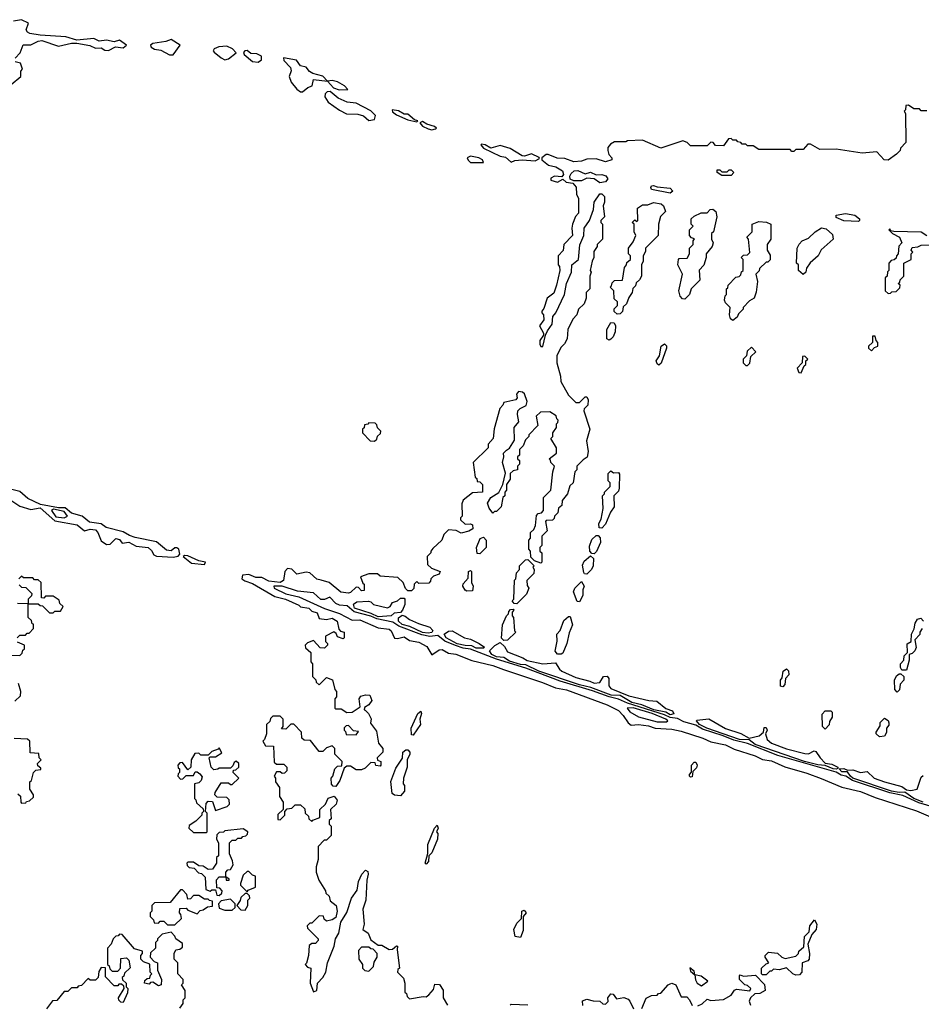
# Model space of a CAD drawing. Extents: x 2769579 to 2883812, y 684207 to 828660.
# Tile 380 of 505: x 2832424 to 2837305, y 787710 to 793043. Entities that reach past the tile are written whole.
import ezdxf

# ---------------------------------------------------------------- set-up
doc = ezdxf.new("R2010")
doc.units = 0

msp = doc.modelspace()

# ---------------------------------------------------------------- linework, layer by layer
at = {"layer": '0CON02XD'}
for points in [[(2832400, 792835), (2832427, 792863), (2832443.6, 792906.4), (2832485, 792907.5), (2832525, 792927.5), (2832545, 792930), (2832635, 792900), (2832705, 792916.7), (2832733, 792917), (2832804.2, 792904.2), (2832835, 792889.2), (2832865, 792891.2), (2832885, 792878.8), (2832905, 792875.8), (2832943.6, 792896.4), (2832985, 792891.2), (2833002.5, 792905), (2832965, 792932.9), (2832935, 792923.3), (2832895, 792932), (2832855, 792926.9), (2832825, 792942), (2832733.3, 792933.3), (2832675, 792950.8), (2832535, 792958.8), (2832478.8, 792968.8), (2832466.7, 792975), (2832459.3, 792989.3), (2832472.5, 793025), (2832435, 793043.3), (2832390, 793035)], [(2833255, 792852.5), (2833292.5, 792905), (2833245, 792936.7), (2833215, 792925.6), (2833145, 792913.8), (2833132.5, 792905), (2833136.7, 792895), (2833155, 792883.8), (2833187.7, 792877.7), (2833235, 792853.3), (2833255, 792852.5)], [(2833535, 792826.2), (2833555, 792831.2), (2833597, 792863), (2833576.7, 792885), (2833545, 792900.5), (2833503.3, 792896.7), (2833477.5, 792885), (2833472.5, 792875), (2833477, 792867), (2833515, 792836.7), (2833535, 792826.2)], [(2833715, 792814), (2833733.6, 792826.4), (2833733.3, 792845), (2833707.9, 792857.9), (2833675, 792860), (2833655, 792876.2), (2833642.5, 792875), (2833636.7, 792865), (2833640, 792855), (2833685, 792816.2), (2833715, 792814)], [(2832378.3, 792691.7), (2832430, 792735), (2832430, 792765), (2832440, 792775), (2832428.3, 792808.3), (2832400, 792815)], [(2833955, 792653.3), (2833983.9, 792676.1), (2834007.5, 792685), (2834015, 792720), (2834090, 792710), (2834123.8, 792673.8), (2834152.9, 792662.9), (2834200, 792665), (2834183.3, 792685), (2834145, 792706.2), (2834115, 792713.3), (2834090, 792710), (2834065, 792736.7), (2834011.7, 792751.7), (2833993.3, 792763.3), (2833975, 792786.7), (2833944, 792794), (2833923.6, 792823.6), (2833852.5, 792837.5), (2833855, 792822.5), (2833891.2, 792785), (2833893.6, 792766.4), (2833883.8, 792735), (2833894.1, 792704.1), (2833925, 792666.7), (2833945, 792653.3), (2833955, 792653.3)], [(2834315, 792496.7), (2834345, 792502.5), (2834351.2, 792525), (2834325, 792549.2), (2834245, 792590.8), (2834197.3, 792597.3), (2834148, 792618), (2834105, 792653.8), (2834088.3, 792651.7), (2834078.8, 792641.2), (2834076, 792625), (2834095, 792596.7), (2834155, 792552.5), (2834193.6, 792533.6), (2834255, 792531.2), (2834285, 792523.3), (2834315, 792496.7)], [(2834575, 792490), (2834580, 792495), (2834561.7, 792501.7), (2834525, 792532.5), (2834505, 792532.5), (2834475, 792548.8), (2834440, 792555), (2834442.5, 792545), (2834465, 792528.8), (2834525, 792501.2), (2834575, 792490)], [(2837335, 792550), (2837305, 792550), (2837295, 792560), (2837265, 792560), (2837235, 792580), (2837221.7, 792578.3), (2837220, 792555), (2837212.5, 792547.5), (2837220, 792535), (2837221.7, 792378.3), (2837191.7, 792348.3), (2837190, 792335), (2837170, 792315), (2837125, 792282.5), (2837103.9, 792283.9), (2837065, 792327.5), (2836985, 792320), (2836845, 792342.5), (2836755, 792340), (2836705, 792370), (2836691.7, 792368.3), (2836665, 792340), (2836625, 792340), (2836615, 792330), (2836605, 792330), (2836595, 792340), (2836425, 792340), (2836395, 792360), (2836365, 792360), (2836355, 792370), (2836335, 792370), (2836328.3, 792378.3), (2836311.7, 792381.7), (2836305, 792390), (2836285, 792390), (2836275, 792400), (2836261.7, 792398.3), (2836235, 792360), (2836191.7, 792361.7), (2836178.3, 792378.3), (2836165, 792380), (2836145, 792360), (2836055, 792360), (2836038.3, 792378.3), (2836015, 792387.5), (2835895, 792347.5), (2835795, 792390), (2835715, 792387.5), (2835705, 792382.5), (2835645, 792382.5), (2835621.7, 792368.3), (2835608.3, 792351.7), (2835607.5, 792335), (2835613, 792313), (2835630, 792295), (2835630, 792285), (2835596.4, 792273.6), (2835545, 792290), (2835495, 792287.5), (2835465, 792276.7), (2835424.1, 792274.1), (2835375, 792291.2), (2835333.6, 792293.6), (2835285, 792312.5), (2835275, 792312.5), (2835250, 792295), (2835250, 792285), (2835286.7, 792255), (2835326.9, 792246.9), (2835363.3, 792225), (2835367.5, 792205), (2835358.3, 792191.7), (2835320, 792195), (2835300, 792185), (2835300, 792175), (2835335, 792163.3), (2835365, 792180), (2835383, 792163), (2835418.3, 792158.3), (2835437, 792137), (2835438.3, 792098.3), (2835450, 792075), (2835450, 791995), (2835433, 791977), (2835417.5, 791935), (2835413.3, 791915), (2835417.5, 791875), (2835370, 791825), (2835367, 791793), (2835340, 791765), (2835340, 791715), (2835347, 791707), (2835347.5, 791685), (2835330, 791605), (2835315, 791562.5), (2835280, 791535), (2835261.7, 791478.3), (2835250, 791465), (2835250, 791455), (2835260, 791445), (2835261.7, 791418.3), (2835237.5, 791385), (2835260, 791345), (2835260, 791335), (2835240, 791305), (2835240, 791285), (2835245, 791272.5), (2835256.1, 791273.9), (2835270, 791335), (2835282.3, 791357.7), (2835306, 791395), (2835310, 791435), (2835326.7, 791455), (2835373.8, 791555), (2835383.8, 791615), (2835410.8, 791675), (2835413.8, 791715), (2835449.2, 791745), (2835457, 791823), (2835478.8, 791875), (2835479.2, 791915), (2835508.8, 791955), (2835530, 792015), (2835533.8, 792055), (2835565, 792100), (2835575, 792100), (2835590, 792085), (2835590, 792055), (2835582.5, 792035), (2835590, 791975), (2835570, 791955), (2835570, 791945), (2835580, 791935), (2835580, 791855), (2835550, 791825), (2835550, 791815), (2835533, 791787), (2835532.5, 791755), (2835522.5, 791735), (2835512.5, 791685), (2835517.5, 791675), (2835510, 791655), (2835510, 791585), (2835490, 791565), (2835490, 791535), (2835480, 791505), (2835450, 791475), (2835440, 791445), (2835418.3, 791421.7), (2835392.5, 791365), (2835387.5, 791315), (2835373, 791287), (2835355, 791270), (2835332.5, 791225), (2835332.5, 791185), (2835351.7, 791111.7), (2835353, 791083), (2835395, 791010), (2835435, 790970), (2835455, 790970), (2835485, 791000), (2835495, 791000), (2835502.5, 790985), (2835500, 790955), (2835480, 790935), (2835477.5, 790925), (2835510, 790825), (2835493, 790763)], [(2834655, 792447.5), (2834675, 792452.5), (2834680, 792455), (2834670, 792465), (2834627.5, 792477.5), (2834605, 792492.5), (2834590, 792485), (2834605, 792467.5), (2834635, 792452.5), (2834655, 792447.5)], [(2835085, 792272.5), (2835105, 792281.2), (2835145, 792284), (2835215, 792278.8), (2835238.3, 792291.7), (2835237, 792297), (2835195, 792316.7), (2835156.4, 792303.6), (2835145, 792306.2), (2835080, 792345), (2835025, 792362.5), (2834975, 792347.5), (2834945, 792366.2), (2834925, 792370), (2834920, 792365), (2834935, 792347.5), (2835025, 792304), (2835055, 792298), (2835085, 792272.5)], [(2834935, 792270), (2834930, 792285), (2834910, 792295), (2834865, 792303.3), (2834847.5, 792295), (2834851.7, 792281.7), (2834865, 792270), (2834935, 792270)], [(2835565, 792159.5), (2835535, 792182), (2835495, 792184.2), (2835465, 792171.2), (2835425, 792170), (2835405, 792180), (2835402.5, 792195), (2835409.5, 792210.5), (2835425.7, 792224.3), (2835445.7, 792225.7), (2835485, 792208.8), (2835515, 792217.5), (2835545, 792203.8), (2835575.5, 792205.5), (2835598, 792198), (2835608, 792182), (2835595, 792164.2), (2835565, 792159.5)], [(2836275, 792200), (2836225, 792200), (2836200, 792215), (2836200, 792230), (2836215, 792230), (2836225, 792220), (2836255, 792220), (2836265, 792230), (2836275, 792230), (2836290, 792215), (2836275, 792200)], [(2835945, 792104.3), (2835845, 792124.3), (2835840.8, 792135), (2835845, 792143.3), (2835855, 792145.8), (2835875, 792138), (2835945, 792130.8), (2835960, 792115), (2835945, 792104.3)], [(2835658.3, 791448.3), (2835643, 791463), (2835643, 791477), (2835660, 791495), (2835660, 791515), (2835641.7, 791531.7), (2835640, 791575), (2835620, 791595), (2835628.3, 791601.7), (2835631.7, 791618.3), (2835645, 791630), (2835688.3, 791631.7), (2835698.3, 791701.7), (2835710, 791715), (2835711.7, 791728.3), (2835730, 791745), (2835730, 791765), (2835720, 791775), (2835720, 791805), (2835745, 791840), (2835760, 791875), (2835750, 791895), (2835750, 791935), (2835740, 791945), (2835755, 791960), (2835765, 791950), (2835770, 791955), (2835768.3, 792021.7), (2835795, 792040), (2835825, 792040), (2835855, 792052.5), (2835896.4, 792046.4), (2835910, 792035), (2835920, 792005), (2835893, 791977), (2835882.5, 791935), (2835880, 791875), (2835812.5, 791805), (2835811.7, 791788.3), (2835800, 791765), (2835800, 791735), (2835790, 791715), (2835790, 791655), (2835780, 791635), (2835761.7, 791618.3), (2835758.3, 791601.7), (2835743, 791587), (2835740, 791565), (2835721.7, 791538.3), (2835710, 791505), (2835691.7, 791488.3), (2835687, 791463), (2835675, 791450), (2835658.3, 791448.3)], [(2836025, 791530), (2836011.7, 791531.7), (2836000, 791545), (2835992.5, 791575), (2836012.5, 791665), (2835987.5, 791715), (2835990, 791745), (2835995, 791750), (2836038.3, 791751.7), (2836050, 791775), (2836050, 791805), (2836070, 791825), (2836070, 791845), (2836077, 791857), (2836061.7, 791861.7), (2836050, 791875), (2836050, 791905), (2836070, 791925), (2836060, 791935), (2836060, 791965), (2836075, 791980), (2836113.6, 791996.4), (2836145, 791997.5), (2836162.5, 792015), (2836177, 792017), (2836193.3, 792005), (2836197.5, 791975), (2836180, 791895), (2836170, 791885), (2836170, 791855), (2836177.5, 791835), (2836172.5, 791815), (2836140, 791775), (2836140, 791755), (2836127, 791713), (2836103, 791687), (2836107, 791633), (2836060, 791585), (2836050, 791555), (2836025, 791530)], [(2836285, 791413.3), (2836273, 791423), (2836267.5, 791445), (2836270, 791485), (2836245, 791510), (2836240, 791525), (2836243, 791547), (2836250, 791555), (2836250, 791585), (2836258.3, 791591.7), (2836260, 791605), (2836301.7, 791648.3), (2836318.3, 791651.7), (2836328.3, 791661.7), (2836331.7, 791678.3), (2836340, 791685), (2836340, 791745), (2836330, 791755), (2836341.7, 791768.3), (2836365, 791770), (2836377, 791783), (2836370, 791855), (2836360, 791865), (2836390, 791895), (2836390, 791935), (2836425, 791950), (2836467, 791947), (2836490, 791935), (2836490, 791855), (2836470, 791825), (2836470, 791795), (2836487, 791767), (2836487, 791743), (2836475, 791730), (2836465, 791730), (2836430, 791695), (2836427, 791683), (2836410, 791665), (2836417.5, 791625), (2836411.7, 791568.3), (2836400, 791535), (2836375, 791520), (2836340, 791485), (2836340, 791475), (2836315, 791450), (2836308.3, 791431.7), (2836285, 791413.3)], [(2836965, 791950.8), (2836885, 791953.5), (2836845, 791971.2), (2836843.8, 791985), (2836895, 791994.4), (2836945, 791984.3), (2836970, 791965), (2836971.2, 791955), (2836965, 791950.8)], [(2836665, 791662.5), (2836640, 791685), (2836640, 791715), (2836630, 791725), (2836632.5, 791805), (2836643, 791827), (2836660, 791845), (2836695, 791860), (2836730, 791895), (2836764.1, 791915.9), (2836790.7, 791910.7), (2836825, 791880), (2836827.5, 791855), (2836763.6, 791796.4), (2836746.4, 791763.6), (2836703.6, 791726.4), (2836683, 791697), (2836680, 791675), (2836665, 791662.5)], [(2837335, 791872.5), (2837305, 791893.3), (2837156.4, 791896.4), (2837140, 791900), (2837135, 791910), (2837130, 791905), (2837150, 791885), (2837187.5, 791865), (2837200, 791835), (2837183, 791817), (2837180, 791775), (2837170, 791765), (2837168.3, 791751.7), (2837158.3, 791741.7), (2837141.7, 791738.3), (2837130, 791725), (2837130, 791685), (2837121.7, 791678.3), (2837120, 791655), (2837110, 791645), (2837110, 791575), (2837125, 791560), (2837138.3, 791561.7), (2837145, 791570), (2837168.3, 791571.7), (2837188.3, 791591.7), (2837190, 791605), (2837180, 791615), (2837188.3, 791621.7), (2837190, 791635), (2837210, 791655), (2837210, 791725), (2837250, 791745), (2837250, 791775), (2837260, 791785), (2837250, 791795), (2837255, 791810), (2837287, 791813), (2837305, 791822.5), (2837395, 791826)], [(2835615, 791307.5), (2835602.5, 791315), (2835602.5, 791365), (2835625, 791402.5), (2835641.7, 791401.7), (2835650, 791385), (2835648.3, 791351.7), (2835637.5, 791325), (2835625, 791312.5), (2835615, 791307.5)], [(2837035, 791250), (2837051.7, 791268.3), (2837070, 791275), (2837070, 791295), (2837060, 791305), (2837055, 791330), (2837041.7, 791328.3), (2837040, 791295), (2837020, 791275), (2837020, 791265), (2837035, 791250)], [(2835885, 791172.5), (2835875, 791180), (2835870, 791195), (2835887, 791223), (2835896.7, 791275), (2835915, 791287.5), (2835926.2, 791276.2), (2835926.4, 791263.6), (2835897.7, 791182.3), (2835885, 791172.5)], [(2836365, 791170), (2836377, 791183), (2836381.7, 791218.3), (2836410, 791245), (2836385, 791270), (2836361.7, 791248.3), (2836358.3, 791221.7), (2836340, 791205), (2836340, 791185), (2836355, 791170), (2836365, 791170)], [(2836655, 791130), (2836671.7, 791168.3), (2836680, 791175), (2836680, 791195), (2836690, 791205), (2836675, 791220), (2836661.7, 791218.3), (2836660, 791185), (2836632.5, 791155), (2836641.7, 791131.7), (2836655, 791130)], [(2835493, 790763), (2835502.5, 790705), (2835497, 790673), (2835475, 790660), (2835440, 790625), (2835440, 790605), (2835430, 790595), (2835420, 790535), (2835401.7, 790518.3), (2835390, 790475), (2835361.7, 790438.3), (2835358.3, 790411.7), (2835341.7, 790398.3), (2835338.3, 790371.7), (2835320, 790355), (2835318.3, 790341.7), (2835308.3, 790331.7), (2835275, 790330), (2835270, 790325), (2835280, 790275), (2835250, 790245), (2835250, 790195), (2835240, 790185), (2835240, 790165), (2835250, 790155), (2835250, 790105), (2835245, 790100), (2835211.7, 790111.7), (2835191.7, 790131.7), (2835190, 790165), (2835180, 790175), (2835180, 790225), (2835190, 790235), (2835190, 790265), (2835208.3, 790281.7), (2835217, 790303), (2835221.7, 790358.3), (2835231.7, 790368.3), (2835248.3, 790371.7), (2835260, 790385), (2835260, 790455), (2835300, 790495), (2835310, 790595), (2835320, 790625), (2835300, 790645), (2835298.3, 790658.3), (2835290, 790665), (2835330, 790695), (2835330, 790725), (2835300, 790775), (2835310, 790785), (2835310, 790805), (2835330, 790835), (2835330, 790855), (2835338.3, 790861.7), (2835340, 790875), (2835331.7, 790881.7), (2835328.3, 790898.3), (2835295, 790920), (2835243, 790917), (2835220, 790895), (2835230, 790845), (2835180, 790795), (2835180, 790785), (2835161.7, 790768.3), (2835150, 790735), (2835130, 790715), (2835130, 790685), (2835120, 790675), (2835120, 790665), (2835130, 790655), (2835130, 790635), (2835120, 790625), (2835120, 790605), (2835095, 790600), (2835080, 790585), (2835080, 790555), (2835060, 790525), (2835060, 790495), (2835050, 790485), (2835050, 790465), (2835040, 790455), (2835030, 790405), (2835005, 790380), (2834995, 790380), (2834985, 790370), (2834965, 790397.5), (2834956.7, 790425), (2834974.3, 790455.7), (2835018.3, 790481.7), (2835040, 790525), (2835053.3, 790586.7), (2835037.1, 790645), (2835045.7, 790675), (2835044.2, 790695.8), (2835058.8, 790711.2), (2835076.7, 790723.3), (2835103.3, 790765), (2835102, 790835), (2835126.7, 790865), (2835118.8, 790905), (2835121.2, 790925), (2835132.7, 790937.3), (2835166, 790954), (2835172, 790975), (2835156.2, 791016.2), (2835146, 791026), (2835125, 791028.8), (2835113.3, 791015), (2835117.5, 790995), (2835110, 790985), (2835045, 790970), (2835040, 790955), (2835023, 790937), (2834993.6, 790826.4), (2834987.5, 790775), (2834960, 790745), (2834960, 790725), (2834880, 790645), (2834890, 790565), (2834898.3, 790558.3), (2834901.7, 790541.7), (2834915, 790540), (2834930, 790525), (2834930, 790485), (2834875, 790480), (2834825, 790440), (2834818.3, 790421.7), (2834820, 790355), (2834810, 790345), (2834810, 790335), (2834835, 790310), (2834865, 790312.5), (2834875, 790307.5), (2834877.5, 790285), (2834855, 790272.5), (2834815, 790262.5), (2834787, 790277), (2834745, 790280), (2834720, 790255), (2834710, 790225), (2834661.7, 790178.3), (2834650, 790165), (2834650, 790155), (2834630, 790135), (2834631.7, 790091.7), (2834653, 790073), (2834700, 790055), (2834695, 790040), (2834665, 790030), (2834650, 790015), (2834648.3, 790001.7), (2834638.3, 789991.7), (2834585, 789990), (2834575, 790000), (2834560, 789985), (2834558.3, 789961.7), (2834545, 789950), (2834525, 789950), (2834513, 789963), (2834500, 789995), (2834471.7, 790021.7), (2834375, 790030), (2834361.7, 790041.7), (2834315, 790042.5), (2834270, 790025), (2834281.7, 789991.7), (2834290, 789985), (2834288.3, 789951.7), (2834275, 789950), (2834258.3, 789968.3), (2834245, 789970), (2834215, 789940), (2834205, 789937.5), (2834162.3, 789942.3), (2834100, 789995), (2834057, 790007), (2834033, 790013), (2833995, 790047.5), (2833975, 790050), (2833925, 790040), (2833897, 790067), (2833875, 790070), (2833860, 790055), (2833852, 790005), (2833835.3, 789994.7), (2833772.7, 790002.7), (2833735, 790021.9), (2833701.9, 790021.9), (2833665, 790038.8), (2833630, 790035), (2833627.5, 790015), (2833643, 790003), (2833685, 789988.8), (2833805, 789918.8), (2833862.5, 789905), (2833935, 789872.5), (2833945, 789862.5), (2833990, 789855), (2834005, 789840), (2834035, 789830), (2834045, 789800), (2834085, 789793.8), (2834115, 789802.5), (2834142.5, 789785), (2834152.5, 789742.5), (2834161.7, 789731.7), (2834180, 789725), (2834180, 789695), (2834175, 789690), (2834145, 789700), (2834138.3, 789718.3), (2834125, 789727.5), (2834080, 789705), (2834080, 789675), (2834090, 789665), (2834090, 789655), (2834075, 789640), (2834051.7, 789641.7), (2834015, 789680), (2833981.7, 789668.3), (2833970, 789655), (2833971.7, 789641.7), (2834000, 789615), (2834000, 789565), (2834010, 789555), (2834010, 789485), (2834028.3, 789468.3), (2834030, 789455), (2834045, 789440), (2834085, 789480), (2834118.3, 789468.3), (2834130, 789415), (2834140, 789405), (2834140, 789375), (2834130, 789365), (2834130, 789315), (2834135, 789310), (2834165, 789310), (2834195, 789290), (2834225, 789292.5), (2834268.3, 789321.7), (2834262.5, 789365), (2834271.7, 789378.3), (2834297, 789387), (2834320, 789385), (2834330, 789355), (2834315, 789332.5), (2834291.7, 789318.3), (2834290, 789305), (2834295, 789302.5), (2834312.5, 789285), (2834327, 789257), (2834323, 789233), (2834355, 789190), (2834366.7, 789125), (2834390, 789095), (2834390, 789075), (2834360, 789045), (2834361.7, 789031.7), (2834380, 789025), (2834380, 789005), (2834375, 789000), (2834353, 789003), (2834348.3, 789018.3), (2834325, 789020), (2834295, 788990), (2834275, 788980), (2834245, 788980), (2834215, 789000), (2834195, 789000), (2834181.7, 788988.3), (2834157, 788923), (2834135, 788890), (2834121.7, 788891.7), (2834111.7, 788901.7), (2834110, 788935), (2834120, 788945), (2834130, 788985), (2834145, 789000), (2834168.3, 789001.7), (2834170, 789025), (2834130, 789065), (2834130, 789095), (2834115, 789110), (2834085, 789100), (2834065, 789080), (2834045, 789080), (2833998.3, 789138.3), (2833965, 789140), (2833951.7, 789151.7), (2833950, 789185), (2833908.3, 789228.3), (2833891.7, 789228.3), (2833865, 789200), (2833841.7, 789201.7), (2833850, 789215), (2833850, 789255), (2833835, 789270), (2833795, 789270), (2833781.7, 789258.3), (2833778.3, 789241.7), (2833760, 789225), (2833760, 789175), (2833750, 789145), (2833740, 789135), (2833755, 789110), (2833798.3, 789108.3), (2833801.7, 789021.7), (2833815, 789010), (2833855, 789010), (2833870, 788995), (2833870, 788975), (2833858.3, 788961.7), (2833845, 788960), (2833835, 788970), (2833815, 788970), (2833802.5, 788945), (2833810, 788935), (2833810, 788915), (2833830, 788885), (2833830, 788835), (2833850, 788805), (2833850, 788765), (2833821.7, 788738.3), (2833821.7, 788711.7), (2833835, 788710), (2833860, 788735), (2833860, 788755), (2833871.7, 788768.3), (2833898.3, 788771.7), (2833915, 788790), (2833945, 788790), (2833968.3, 788768.3), (2833970, 788745), (2833988.3, 788728.3), (2833990, 788715), (2834005, 788700), (2834011.7, 788708.3), (2834048.3, 788721.7), (2834050, 788765), (2834080, 788795), (2834095, 788827.5), (2834127, 788837), (2834142.5, 788815), (2834137.5, 788795), (2834107.5, 788765), (2834110, 788715), (2834100, 788705), (2834100, 788685), (2834110, 788675), (2834110, 788625), (2834085, 788600), (2834071.7, 788598.3), (2834040, 788565), (2834040, 788495), (2834030, 788455), (2834030, 788425), (2834043, 788383), (2834080, 788325), (2834081.7, 788311.7), (2834100, 788295), (2834105, 788270), (2834137.5, 788245), (2834142.5, 788215), (2834135, 788180), (2834115, 788167.5), (2834085, 788160), (2834071.7, 788171.7), (2834068.3, 788188.3), (2834045, 788190), (2834005, 788150), (2833995, 788150), (2833980, 788135), (2833981.7, 788121.7), (2834040, 788065), (2834040, 788055), (2834025, 788040), (2834005, 788040), (2833991.7, 788028.3), (2833987.5, 787975), (2833977.5, 787932.5), (2833970, 787925), (2833981.7, 787911.7), (2834000, 787905), (2833997.5, 787825), (2834015, 787777.5), (2834032.5, 787785), (2834036.2, 787825), (2834065.5, 787854.5), (2834082, 787885), (2834091.2, 787935), (2834127.5, 788025), (2834133.8, 788065), (2834151.2, 788095), (2834162.5, 788155), (2834195, 788207.5), (2834221.2, 788285), (2834251.7, 788328.3), (2834258, 788375), (2834276.2, 788415), (2834296.7, 788436.7), (2834308.8, 788428.8), (2834310, 788415), (2834303, 788383), (2834297.5, 788275), (2834282.5, 788225), (2834290, 788145), (2834282.5, 788115), (2834310, 788095), (2834325, 788060), (2834365, 788030), (2834385, 788030), (2834425, 788007.5), (2834441.7, 788008.3), (2834465, 788027.5), (2834470, 788025), (2834467.5, 788005), (2834480, 787905), (2834471.7, 787898.3), (2834470, 787885), (2834501.7, 787851.7), (2834510, 787825), (2834510, 787775), (2834518.3, 787768.3), (2834521.7, 787751.7), (2834535, 787740), (2834608.3, 787751.7)], [(2834345, 790760), (2834358.3, 790771.7), (2834361.7, 790788.3), (2834378.3, 790801.7), (2834380, 790815), (2834361.7, 790831.7), (2834358.3, 790848.3), (2834348.3, 790858.3), (2834315, 790860), (2834308.3, 790851.7), (2834291.7, 790848.3), (2834288.3, 790831.7), (2834280, 790825), (2834280, 790805), (2834321.7, 790761.7), (2834345, 790760)], [(2835575, 790290), (2835561.7, 790291.7), (2835560, 790315), (2835571.7, 790338.3), (2835582.5, 790395), (2835580, 790465), (2835590, 790475), (2835590, 790485), (2835620, 790515), (2835620, 790535), (2835610, 790545), (2835610, 790585), (2835625, 790600), (2835638.3, 790588.3), (2835665, 790590), (2835671.7, 790581.7), (2835670, 790505), (2835665, 790490), (2835640, 790465), (2835642.5, 790405), (2835622.5, 790375), (2835595, 790310), (2835575, 790290)], [(2833255, 790132.5), (2833281.7, 790138.3), (2833291.7, 790148.3), (2833285.9, 790175.9), (2833275, 790182.5), (2833265, 790182.5), (2833245, 790166.7), (2833219.5, 790169.5), (2833165, 790215.8), (2833049.4, 790239.4), (2833018.9, 790248.9), (2832985, 790269.2), (2832893.1, 790293.1), (2832865, 790312.5), (2832802.5, 790322.5), (2832762.5, 790355), (2832705, 790370.5), (2832669.7, 790399.7), (2832635, 790399.7), (2832537.5, 790417.5), (2832469.1, 790449.1), (2832425, 790488), (2832375, 790500.8)], [(2832371.2, 790445), (2832425, 790408.1), (2832485, 790390), (2832535, 790400), (2832615, 790328.1), (2832736.4, 790306.4), (2832775, 790273.8), (2832806.4, 790283.6), (2832835, 790280), (2832847.5, 790265), (2832865, 790220), (2832895, 790200), (2832915, 790202.5), (2832945, 790232.5), (2832965, 790227.5), (2832978.3, 790208.3), (2833015, 790213.3), (2833055, 790192.5), (2833120, 790185), (2833138.3, 790168.3), (2833150, 790145), (2833165, 790136.7), (2833255, 790132.5)], [(2832665, 790344.4), (2832683.8, 790355), (2832665, 790379.5), (2832607.5, 790392.5), (2832596, 790385), (2832619.8, 790349.8), (2832665, 790344.4)], [(2835535, 790150), (2835521.7, 790151.7), (2835510, 790165), (2835508.3, 790191.7), (2835521.7, 790228.3), (2835545, 790250), (2835555, 790250), (2835566.7, 790236.7), (2835568.3, 790211.7), (2835547, 790163), (2835535, 790150)], [(2834915, 790150), (2834901.7, 790151.7), (2834896.7, 790185), (2834917, 790233), (2834935, 790240), (2834950, 790225), (2834950, 790185), (2834915, 790150)], [(2833425, 790092.5), (2833430, 790105), (2833395, 790112.5), (2833335, 790140), (2833318.3, 790141.7), (2833310, 790135), (2833355, 790100), (2833425, 790092.5)], [(2835495, 790040), (2835481.7, 790041.7), (2835478.3, 790048.3), (2835471.7, 790088.3), (2835480.5, 790109.5), (2835515, 790140), (2835530, 790125), (2835528.8, 790085), (2835520, 790065), (2835495, 790040)], [(2835115, 789880), (2835101.7, 789881.7), (2835090, 789895), (2835100, 789905), (2835103, 790007), (2835110, 790015), (2835113, 790047), (2835130, 790065), (2835130, 790085), (2835161.7, 790118.3), (2835175, 790120), (2835210, 790085), (2835202.5, 790077.5), (2835210, 790065), (2835207, 790043), (2835170, 790005), (2835171.7, 789978.3), (2835180, 789965), (2835168.3, 789931.7), (2835115, 789880)], [(2832410, 789695), (2832425, 789710), (2832455, 789710), (2832465, 789720), (2832475, 789720), (2832500, 789745), (2832498.3, 789768.3), (2832491.7, 789771.7), (2832488.3, 789788.3), (2832470, 789805), (2832470, 789880), (2832525, 789880), (2832535, 789870), (2832548.3, 789868.3), (2832585, 789830), (2832605, 789830), (2832615, 789840), (2832645, 789840), (2832660, 789865), (2832641.7, 789881.7), (2832638.3, 789898.3), (2832605, 789920), (2832565, 789920), (2832555, 789910), (2832541.7, 789911.7), (2832540, 789995), (2832525, 790010), (2832505, 790010), (2832495, 790020), (2832445, 790020), (2832435, 790030), (2832420, 790015)], [(2834845, 789947.5), (2834835, 789952.5), (2834822.5, 789975), (2834825, 789986.7), (2834851.7, 790018.3), (2834853.3, 790055), (2834865, 790060), (2834870, 790055), (2834870, 789995), (2834880, 789975), (2834875, 789950), (2834845, 789947.5)], [(2832421.7, 789981.7), (2832435, 789970), (2832458.3, 789968.3), (2832490, 789935), (2832488.3, 789921.7), (2832470, 789905), (2832470, 789880), (2832411.7, 789881.7)], [(2837495, 788742.1), (2837290.9, 788800.9), (2837205, 788840.8), (2837135, 788855.3), (2836933.1, 788923.1), (2836896.5, 788946.5), (2836871.5, 788951.5), (2836845, 788966.9), (2836528.2, 789058.2), (2836365, 789122.7), (2836290.2, 789140.2), (2836232, 789165), (2836120, 789200), (2836085, 789221.5), (2836020, 789240), (2835985, 789257.8), (2835945, 789263.1), (2835915, 789277.5), (2835715, 789340.4), (2835665, 789363.5), (2835614.6, 789374.6), (2835525, 789408.2), (2835350.3, 789460.3), (2835165, 789530), (2835005, 789578.8), (2834865, 789634.4), (2834825, 789639.6), (2834783.4, 789653.4), (2834725, 789676.9), (2834687, 789707), (2834645, 789702.2), (2834600.7, 789710.7), (2834477.4, 789757.4), (2834445, 789780), (2834357.1, 789797.1), (2834325, 789812.5), (2834235, 789835.5), (2834197.6, 789867.6), (2834155, 789871.2), (2834135, 789881.1), (2834104, 789916), (2834075, 789903.3), (2834055, 789901.9), (2834015, 789938.1), (2833927.8, 789947.8), (2833845.6, 789975.6), (2833800, 789975), (2833802.5, 789965), (2833865, 789932.9), (2833935, 789918), (2834075, 789854.2), (2834155, 789826.7), (2834225, 789790), (2834265, 789792.5), (2834365, 789748.6), (2834425, 789742), (2834435, 789733.3), (2834453.3, 789693.3), (2834468.8, 789691.2), (2834505, 789700), (2834535, 789681.2), (2834585, 789672.5), (2834628.7, 789648.7), (2834655, 789602.5), (2834695, 789630.6), (2834711.7, 789631.7), (2834745, 789611.2), (2834785, 789605.8), (2834871.7, 789571.7), (2834985, 789545.8), (2835042.9, 789522.9), (2835255, 789452.9), (2835324.2, 789424.2), (2835385, 789414), (2835605, 789332), (2835665, 789301.2), (2835691.2, 789275), (2835717.5, 789235), (2835735, 789222.5), (2835775, 789226.2), (2835829.1, 789219.1), (2835865, 789206.2), (2835955, 789201.2), (2836005, 789190), (2836122.1, 789152.1), (2836165, 789131.2), (2836245.8, 789115.8), (2836292, 789092), (2836405, 789055.8), (2836445, 789036.2), (2836495, 789028), (2836565.9, 788995.9), (2836685, 788962.9), (2836762.7, 788932.7), (2836875, 788886), (2836975, 788862.9), (2837055, 788830), (2837278.3, 788758.3), (2837418.3, 788698.3)], [(2835455, 789890), (2835441.7, 789891.7), (2835422.5, 789945), (2835430, 789965), (2835465, 790000), (2835480, 789975), (2835472.5, 789955), (2835472.5, 789925), (2835455, 789890)], [(2834365, 789808.7), (2834327.5, 789827.5), (2834236, 789855), (2834232.1, 789877.9), (2834249.2, 789890.8), (2834313, 789893), (2834325, 789890), (2834340, 789875), (2834415, 789857.5), (2834430, 789865), (2834443, 789887), (2834470, 789895), (2834485, 789910), (2834505, 789910), (2834510, 789905), (2834510, 789875), (2834497.5, 789845), (2834485, 789832.5), (2834451.7, 789828.3), (2834435, 789813.8), (2834365, 789808.7)], [(2834635, 789720), (2834605, 789724), (2834536.4, 789756.4), (2834495, 789766.4), (2834474.4, 789785), (2834475.7, 789804.3), (2834495, 789817.5), (2834511.7, 789811.7), (2834535, 789794), (2834582.4, 789772.4), (2834645, 789752), (2834660, 789735), (2834655, 789724.3), (2834635, 789720)], [(2835045, 789680), (2835032.5, 789692.5), (2835037.5, 789765), (2835060, 789815), (2835070, 789825), (2835071.7, 789838.3), (2835081.7, 789848.3), (2835095, 789850), (2835100, 789845), (2835090, 789835), (2835090, 789815), (2835097.5, 789805), (2835102.5, 789732.5), (2835110, 789725), (2835065, 789682.5), (2835045, 789680)], [(2835355, 789606.7), (2835335, 789607.5), (2835323.6, 789623.6), (2835333, 789677), (2835332.5, 789715), (2835350, 789735), (2835370.7, 789789.3), (2835395, 789810), (2835405, 789810), (2835417.5, 789765), (2835398.3, 789721.7), (2835386.4, 789663.6), (2835365, 789612.5), (2835355, 789606.7)], [(2837225, 789520), (2837200, 789520), (2837192.5, 789535), (2837192.5, 789555), (2837210, 789575), (2837211.7, 789598.3), (2837230, 789615), (2837228.3, 789661.7), (2837250, 789675), (2837252.5, 789715), (2837266.4, 789743.6), (2837272.5, 789775), (2837283.6, 789796.4), (2837301.7, 789801.7), (2837317.5, 789785)], [(2834935, 789640), (2834895, 789640), (2834872.4, 789652.4), (2834835, 789653.1), (2834793, 789663), (2834732.5, 789695), (2834722.5, 789715), (2834745, 789732), (2834765, 789733.3), (2834832.5, 789695), (2834865, 789688), (2834912.5, 789665), (2834940, 789645), (2834935, 789640)], [(2837310, 789745), (2837297.5, 789725), (2837297, 789713), (2837270, 789685), (2837277, 789643), (2837270, 789625), (2837255, 789610), (2837240, 789605), (2837240, 789575), (2837225, 789520)], [(2832371.7, 789601.7), (2832425, 789600), (2832438.3, 789611.7), (2832441.7, 789628.3), (2832450, 789635), (2832450, 789655), (2832411.7, 789671.7)], [(2835945, 789277.8), (2835922.5, 789292.5), (2835858, 789305), (2835791.9, 789331.9), (2835738, 789345), (2835675, 789382), (2835626.7, 789385), (2835516.6, 789426.6), (2835455, 789439.6), (2835234, 789515), (2835165, 789549.2), (2835135, 789550.7), (2835075, 789569.2), (2835045, 789587.8), (2835005, 789592.8), (2834981.1, 789605), (2834966.7, 789625), (2834996.2, 789653.8), (2835025, 789670), (2835048.3, 789648.3), (2835065, 789620), (2835147.6, 789587.6), (2835171.4, 789571.4), (2835255.8, 789554.2), (2835325, 789560), (2835346.7, 789525), (2835360, 789515), (2835435, 789480), (2835510.3, 789460.3), (2835535, 789449.2), (2835565, 789452.5), (2835584, 789486), (2835605, 789487.5), (2835613.3, 789475), (2835613.8, 789435), (2835625, 789421.2), (2835721.7, 789381.7), (2835830, 789355), (2835872.5, 789352.5), (2835921.9, 789311.9), (2835958.8, 789298.8), (2835965, 789284), (2835945, 789277.8)], [(2836555, 789430), (2836543, 789433), (2836542.5, 789465), (2836551.7, 789478.3), (2836556.7, 789515), (2836575, 789527.5), (2836586.4, 789516.4), (2836587.5, 789495), (2836570, 789475), (2836567, 789443), (2836555, 789430)], [(2837175, 789400), (2837162.5, 789415), (2837160, 789465), (2837170.7, 789489.3), (2837185, 789500), (2837195, 789500), (2837210, 789485), (2837210, 789465), (2837190, 789445), (2837187, 789413), (2837175, 789400)], [(2832398.3, 789351.7), (2832428.3, 789381.7), (2832430, 789405), (2832418.3, 789448.3)], [(2834555, 789167.5), (2834545, 789170), (2834544.2, 789205), (2834580, 789285), (2834595, 789297.5), (2834600, 789285), (2834591.2, 789255), (2834593.8, 789225), (2834555, 789167.5)], [(2835925, 789240), (2835932.5, 789245), (2835922.5, 789255), (2835848, 789285), (2835745, 789315.6), (2835712.5, 789315), (2835727.5, 789295), (2835775, 789266.7), (2835875, 789240), (2835925, 789240)], [(2836785, 789200), (2836770, 789215), (2836768.3, 789281.7), (2836785, 789300), (2836815, 789300), (2836821.7, 789291.7), (2836822.5, 789265), (2836808.3, 789241.7), (2836807, 789223), (2836785, 789200)], [(2836845, 788984.5), (2836827.5, 788985), (2836784.2, 789004.2), (2836745, 789007.3), (2836672, 789025), (2836405, 789117.9), (2836372.7, 789142.7), (2836321.2, 789145), (2836144, 789205), (2836104.4, 789225), (2836087.5, 789245), (2836090, 789250), (2836155, 789256.2), (2836244.6, 789204.6), (2836327.6, 789177.6), (2836372.5, 789152.5), (2836427.5, 789165), (2836450, 789185), (2836455, 789210), (2836465, 789210), (2836470, 789195), (2836462.5, 789175), (2836470, 789145), (2836495, 789124), (2836575, 789094), (2836675, 789068), (2836695, 789066.7), (2836725, 789082.5), (2836735, 789080), (2836756.7, 789045), (2836785, 789016.7), (2836820.5, 789010.5), (2836853.3, 788995), (2836852.5, 788987.5), (2836845, 788984.5)], [(2837078.3, 789158.3), (2837060, 789175), (2837060, 789185), (2837081.7, 789218.3), (2837083, 789237), (2837105, 789260), (2837126.4, 789246.4), (2837130, 789235), (2837128.8, 789221.2), (2837117.5, 789205), (2837117, 789183), (2837105, 789162.5), (2837078.3, 789158.3)], [(2834245, 789170), (2834258.3, 789188.3), (2834231.7, 789191.7), (2834205, 789220), (2834191.7, 789218.3), (2834181.7, 789208.3), (2834180, 789195), (2834188.3, 789188.3), (2834191.7, 789171.7), (2834245, 789170)], [(2832415, 788850), (2832428.3, 788838.3), (2832430, 788805), (2832435, 788800), (2832458.3, 788801.7), (2832461.7, 788808.3), (2832478.3, 788811.7), (2832498.3, 788831.7), (2832500, 788845), (2832480, 788875), (2832480, 788915), (2832488.3, 788921.7), (2832500, 788965), (2832511.7, 788978.3), (2832538.3, 788981.7), (2832538.3, 788988.3), (2832521.7, 789001.7), (2832520, 789015), (2832540, 789035), (2832530, 789045), (2832528.3, 789068.3), (2832481.7, 789071.7), (2832480, 789135), (2832467, 789147), (2832395, 789150)], [(2833435, 788640), (2833440, 788645), (2833440, 788745), (2833430, 788755), (2833433, 788797), (2833445, 788810), (2833468.3, 788808.3), (2833485, 788760), (2833548.3, 788781.7), (2833560, 788795), (2833558.3, 788818.3), (2833545, 788830), (2833492.5, 788832.5), (2833480, 788845), (2833483, 788857), (2833515, 788910), (2833555, 788910), (2833565, 788900), (2833575, 788900), (2833610, 788935), (2833580, 788965), (2833581.7, 788978.3), (2833595, 788980), (2833610, 788995), (2833610, 789015), (2833597, 789027), (2833585, 789020), (2833578.3, 789001.7), (2833565, 788990), (2833505, 788990), (2833497, 788983), (2833475, 788980), (2833460, 788995), (2833450, 789045), (2833455, 789050), (2833485, 789050), (2833518.3, 789071.7), (2833505, 789100), (2833498.3, 789091.7), (2833465, 789080), (2833445, 789060), (2833405, 789060), (2833395, 789070), (2833371.7, 789068.3), (2833352.5, 789035), (2833350, 788995), (2833335, 788980), (2833305, 789020), (2833291.7, 789018.3), (2833280, 789005), (2833281.7, 788991.7), (2833290, 788985), (2833290, 788965), (2833281.7, 788958.3), (2833280, 788945), (2833295, 788930), (2833308.3, 788931.7), (2833325, 788950), (2833365, 788950), (2833375, 788970), (2833385, 788970), (2833399.3, 788959.3), (2833411.7, 788941.7), (2833407, 788923), (2833395, 788910), (2833370, 788905), (2833370, 788825), (2833378.3, 788818.3), (2833381.7, 788801.7), (2833418.3, 788768.3), (2833420, 788755), (2833410, 788745), (2833410, 788735), (2833378.3, 788701.7), (2833341.7, 788678.3), (2833340, 788665), (2833365, 788640), (2833435, 788640)], [(2834485, 788840), (2834453, 788843), (2834441.2, 788851.2), (2834433.9, 788916.1), (2834460.5, 788989.5), (2834496.2, 789043.8), (2834499.2, 789075), (2834515, 789088), (2834525, 789088.8), (2834535.9, 789075.9), (2834536.2, 789065), (2834522.5, 789035), (2834522.5, 788995), (2834502.5, 788935), (2834500, 788905), (2834507.5, 788895), (2834507.5, 788865), (2834485, 788840)], [(2836055, 788940), (2836050, 788945), (2836050, 788955), (2836061.7, 788968.3), (2836061.2, 789005), (2836075, 789022.5), (2836085, 789022.5), (2836092.5, 789005), (2836088.3, 788991.7), (2836068.3, 788971.7), (2836065, 788942.5), (2836055, 788940)], [(2837314.4, 788805.6), (2837264.8, 788824.8), (2837215, 788860), (2837185, 788857.3), (2837144.3, 788864.3), (2836935, 788934.7), (2836920.9, 788945), (2836905, 788970), (2836875, 788970), (2836860, 788985), (2836885, 788988), (2836905, 788977.5), (2836935, 788980.8), (2836975, 788966.2), (2837011.7, 788971.7), (2837050, 788935), (2837105, 788914.4), (2837200.5, 788890.5), (2837225, 788872.5), (2837248.3, 788868.3), (2837282.5, 788875), (2837305, 788940), (2837315, 788950)], [(2833505, 788300), (2833518.3, 788311.7), (2833520, 788325), (2833508.3, 788338.3), (2833491.7, 788341.7), (2833490, 788385), (2833505, 788400), (2833540, 788400), (2833541.7, 788381.7), (2833558.3, 788381.7), (2833558.3, 788388.3), (2833540, 788400), (2833540, 788425), (2833551.7, 788438.3), (2833565, 788440), (2833580, 788465), (2833577, 788487), (2833560, 788525), (2833560, 788585), (2833575, 788600), (2833595, 788600), (2833605, 788610), (2833625, 788610), (2833631.7, 788618.3), (2833648.3, 788621.7), (2833658.3, 788631.7), (2833660, 788645), (2833635, 788660), (2833535, 788650), (2833528.3, 788641.7), (2833505, 788640), (2833491.7, 788628.3), (2833490, 788605), (2833500, 788585), (2833500, 788515), (2833490, 788505), (2833490, 788475), (2833468.3, 788441.7), (2833445, 788440), (2833418.3, 788458.3), (2833395, 788460), (2833365, 788480), (2833335, 788480), (2833330, 788475), (2833331.7, 788461.7), (2833341.7, 788451.7), (2833368.3, 788448.3), (2833391.7, 788421.7), (2833408.3, 788418.3), (2833428.3, 788398.3), (2833431.7, 788331.7), (2833455, 788322.5), (2833465, 788330), (2833485, 788330), (2833491.7, 788301.7), (2833505, 788300)], [(2834625, 788470), (2834620, 788475), (2834633, 788527), (2834633.6, 788576.4), (2834670, 788665), (2834685, 788680), (2834690, 788665), (2834680, 788645), (2834687.5, 788635), (2834686.7, 788605), (2834655, 788530), (2834640, 788515), (2834637, 788483), (2834625, 788470)], [(2833655, 788320), (2833661.7, 788328.3), (2833700, 788345), (2833700, 788405), (2833685, 788410), (2833665, 788430), (2833655, 788430), (2833635, 788410), (2833620, 788365), (2833620, 788355), (2833655, 788320)], [(2833265, 788140), (2833300, 788175), (2833297, 788197), (2833290, 788205), (2833291.7, 788228.3), (2833325, 788230), (2833335, 788220), (2833385, 788200), (2833401.7, 788218.3), (2833418.3, 788221.7), (2833441.7, 788238.3), (2833468.3, 788241.7), (2833468.3, 788268.3), (2833451.7, 788271.7), (2833445, 788280), (2833425, 788280), (2833395, 788300), (2833365, 788300), (2833348.3, 788281.7), (2833335, 788280), (2833330, 788305), (2833305, 788330), (2833295, 788330), (2833238.3, 788261.7), (2833155, 788260), (2833140, 788245), (2833140, 788215), (2833130, 788205), (2833130, 788185), (2833148.3, 788168.3), (2833151.7, 788151.7), (2833175, 788150), (2833185, 788160), (2833205, 788160), (2833225, 788140), (2833265, 788140)], [(2833575, 788220), (2833590, 788235), (2833590, 788255), (2833565, 788280), (2833515, 788270), (2833500, 788255), (2833505, 788230), (2833535, 788220), (2833575, 788220)], [(2833645, 788220), (2833660, 788245), (2833660, 788275), (2833670, 788285), (2833668.3, 788298.3), (2833655, 788310), (2833645, 788310), (2833621.7, 788288.3), (2833618.3, 788271.7), (2833600, 788245), (2833621.7, 788221.7), (2833645, 788220)], [(2835135, 788072.5), (2835107, 788077), (2835100, 788115), (2835115, 788150), (2835140, 788175), (2835142.5, 788215), (2835155, 788220), (2835166.7, 788205), (2835150, 788185), (2835149.5, 788110.5), (2835135, 788072.5)], [(2836625, 787867.5), (2836610, 787875), (2836575, 787907.5), (2836535, 787897.5), (2836505, 787900), (2836495, 787890), (2836485, 787890), (2836465, 787870), (2836445, 787870), (2836440, 787875), (2836440, 787905), (2836465, 787930), (2836480, 787935), (2836460, 787965), (2836460, 787975), (2836478.3, 787991.7), (2836527, 787987), (2836550, 787965), (2836568.3, 787958.3), (2836625, 787970), (2836640, 787985), (2836641.7, 787998.3), (2836668.3, 788021.7), (2836673, 788077), (2836698.3, 788101.7), (2836702.5, 788135), (2836727, 788167), (2836740, 788145), (2836736.2, 788115), (2836711.7, 788088.3), (2836690, 788035), (2836700, 787985), (2836697.5, 787955), (2836690, 787945), (2836660, 787935), (2836657.5, 787885), (2836645, 787870), (2836625, 787867.5)], [(2833291.7, 787688.3), (2833310, 787715), (2833310, 787735), (2833320, 787745), (2833320, 787785), (2833300, 787815), (2833310, 787825), (2833310, 787845), (2833280, 787875), (2833280, 787935), (2833260, 787955), (2833260, 787985), (2833270, 788005), (2833291.7, 788008.3), (2833305, 788020), (2833305, 788040), (2833270, 788065), (2833265, 788080), (2833245, 788100), (2833195, 788090), (2833170, 788065), (2833170, 788055), (2833160, 788045), (2833160, 788015), (2833131.7, 787988.3), (2833130, 787965), (2833151.7, 787941.7), (2833170, 787935), (2833170, 787895), (2833192.5, 787845), (2833190, 787815), (2833175, 787810), (2833145, 787830), (2833131.7, 787828.3), (2833125, 787820), (2833100, 787825), (2833101.7, 787838.3), (2833115, 787850), (2833128.3, 787851.7), (2833131.7, 787868.3), (2833140, 787875), (2833130, 787885), (2833128.3, 787928.3), (2833095, 787940), (2833080, 787955), (2833080, 787975), (2833090, 787985), (2833088.3, 787998.3), (2833045, 788010), (2832978.3, 788088.3), (2832965, 788090), (2832958.3, 788081.7), (2832945, 788080), (2832930, 788065), (2832920, 788035), (2832900, 788015), (2832900, 787925), (2832908.3, 787918.3), (2832911.7, 787901.7), (2832925, 787890), (2832955, 787890), (2832970, 787905), (2832971.7, 787958.3), (2833001.7, 787961.7), (2833015, 787950), (2833021.7, 787908.3), (2832991.7, 787878.3), (2832988.3, 787861.7), (2832980, 787855), (2832981.7, 787841.7), (2833000, 787825), (2833000, 787805), (2833010, 787795), (2833008.3, 787771.7), (2832985, 787720), (2832971.7, 787721.7), (2832961.7, 787731.7), (2832960, 787745), (2832990, 787795), (2832988.3, 787808.3), (2832975, 787820), (2832961.7, 787818.3), (2832955, 787810), (2832935, 787810), (2832888.3, 787858.3), (2832888.3, 787908.3), (2832865, 787910), (2832853, 787887), (2832850, 787855), (2832835, 787840), (2832805, 787840), (2832795, 787850), (2832758.3, 787811.7), (2832741.7, 787808.3), (2832735, 787800), (2832705, 787800), (2832685, 787780), (2832665, 787780), (2832625, 787730), (2832601.7, 787728.3), (2832570, 787685)], [(2834315, 787890), (2834340, 787915), (2834342.5, 787937.5), (2834360, 787965), (2834360, 787985), (2834338.3, 788008.3), (2834325, 788010), (2834315, 788020), (2834275, 788020), (2834258.3, 788001.7), (2834260, 787955), (2834280, 787925), (2834280, 787905), (2834293, 787893), (2834315, 787890)], [(2836115, 787810), (2836150, 787835), (2836113.3, 787863.3), (2836080, 787870), (2836075, 787890), (2836051.7, 787908.3), (2836055, 787890), (2836080, 787870), (2836083, 787843), (2836092.5, 787825), (2836115, 787810)], [(2836095, 787702), (2836118.3, 787711.7), (2836145, 787737.5), (2836165, 787730), (2836235, 787736.7), (2836275, 787760), (2836293.6, 787786.4), (2836305, 787792.5), (2836377, 787783), (2836382.5, 787795), (2836365, 787812.5), (2836350, 787815), (2836320, 787845), (2836320, 787865), (2836325, 787870), (2836342.5, 787862.5), (2836408.3, 787868.3), (2836457, 787817), (2836460, 787785), (2836431.7, 787768.3), (2836403, 787767), (2836380, 787745), (2836373.3, 787726.7), (2836380, 787705)], [(2834608.3, 787751.7), (2834625, 787750), (2834639.3, 787760.7), (2834665, 787790), (2834671.7, 787818.3), (2834696.4, 787816.4), (2834717, 787787), (2834717.5, 787745), (2834740, 787705)], [(2835792, 787688), (2835815, 787742.5), (2835845, 787757.5), (2835875, 787760), (2835881.7, 787768.3), (2835895, 787770), (2835934.1, 787815.9), (2835945, 787821.2), (2835955, 787823.8), (2835976.2, 787815), (2836005, 787750), (2836035, 787750), (2836050, 787735), (2836065, 787703.3)], [(2835473, 787703), (2835471.7, 787728.3), (2835495, 787737.5), (2835528.3, 787728.3), (2835565, 787727.5), (2835581.7, 787711.7), (2835595, 787710), (2835610, 787725), (2835607.5, 787745), (2835625, 787767.5), (2835637.5, 787765), (2835655, 787740), (2835695, 787747.5), (2835718.3, 787738.3), (2835727, 787727), (2835746.7, 787685)], [(2835080, 787705), (2835085, 787710), (2835175, 787706.7)]]:
    msp.add_lwpolyline(points, dxfattribs=at)

doc.saveas('drawing.dxf')
